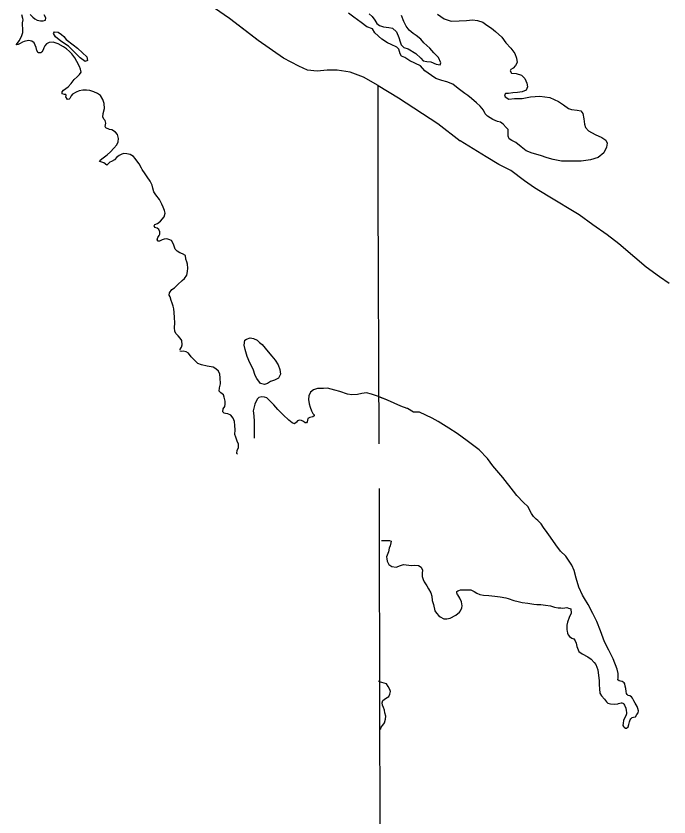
# Model space of a CAD drawing. Extents: x -83719 to 153526, y -11835 to 11446.
# Drawn here: x -2779.1 to -2607.8, y 1219.8 to 1429.9 of the extents above; entities that cross this region are included whole.
import ezdxf

# ---------------------------------------------------------------- set-up
doc = ezdxf.new("R2010")
doc.units = 0
doc.layers.add('Level 2', color=7, linetype='Continuous')
doc.layers.add('Level 9', color=7, linetype='Continuous')

msp = doc.modelspace()

# ---------------------------------------------------------------- linework, layer by layer
at = {"layer": 'Level 2'}
for points in [[(-2683.85, 1317.67), (-2684.1, 1383.09), (-2684.11, 1411.69), (-2687.92, 1413.92), (-2691.47, 1415.18), (-2694.85, 1415.75), (-2697.45, 1415.73), (-2700.14, 1415.44), (-2702.61, 1415.76), (-2704.93, 1416.75), (-2708.9, 1418.91), (-2715.63, 1423.55), (-2723.14, 1429.31), (-2733.54, 1436.55)], [(-2683.85, 1317.67), (-2684.1, 1383.09), (-2684.11, 1411.69), (-2687.92, 1413.92), (-2691.47, 1415.18), (-2694.85, 1415.75), (-2697.45, 1415.73), (-2700.14, 1415.44), (-2702.61, 1415.76), (-2704.93, 1416.75), (-2708.9, 1418.91), (-2715.63, 1423.55), (-2720.89, 1427.59)], [(-2684.11, 1411.69), (-2678.74, 1408.46), (-2668.45, 1401.75), (-2662.63, 1397.19)], [(-2684.11, 1411.69), (-2678.74, 1408.46), (-2668.45, 1401.75), (-2662.63, 1397.19)], [(-2684.11, 1411.69), (-2678.74, 1408.46), (-2668.45, 1401.75), (-2662.63, 1397.19)], [(-2607.79, 1359.78), (-2610.34, 1361.51), (-2613.85, 1364.07), (-2616.79, 1366.59), (-2620.99, 1370.17), (-2624.06, 1372.55), (-2627.77, 1375.11), (-2631.35, 1377.78), (-2639.52, 1382.71), (-2643.12, 1384.84), (-2645.71, 1386.73), (-2649.32, 1389.39), (-2652.5, 1390.96), (-2655.82, 1392.97), (-2662.63, 1397.19)], [(-2607.79, 1359.78), (-2610.34, 1361.51), (-2613.85, 1364.07), (-2616.79, 1366.59), (-2620.99, 1370.17), (-2624.06, 1372.55), (-2627.77, 1375.11), (-2631.35, 1377.78), (-2639.52, 1382.71), (-2643.12, 1384.84), (-2645.71, 1386.73), (-2649.32, 1389.39), (-2652.5, 1390.96), (-2655.82, 1392.97), (-2662.63, 1397.19)], [(-2683.41, 1179.32), (-2683.61, 1213.1), (-2683.75, 1293.52), (-2683.8, 1305.99)]]:
    msp.add_lwpolyline(points, dxfattribs=at)
at = {"layer": 'Level 9'}
for points in [[(-2754.61, 1400.17), (-2755.51, 1400.56), (-2755.75, 1400.92), (-2755.54, 1401.79), (-2755.75, 1402.49), (-2755.99, 1402.75), (-2756.3, 1403.38), (-2756.26, 1404.32), (-2755.88, 1405.66), (-2755.94, 1406.96), (-2756.36, 1407.99), (-2756.95, 1409.08), (-2757.73, 1409.63), (-2758.67, 1410.08), (-2759.71, 1410.4), (-2760.61, 1410.51), (-2761.61, 1410.49), (-2762.54, 1410.34), (-2763.3, 1409.92), (-2764.25, 1409.43), (-2764.61, 1408.96), (-2765.03, 1408.32), (-2765.16, 1408.15), (-2765.59, 1408.04), (-2766, 1408.7), (-2765.98, 1409.1), (-2766.05, 1409.37), (-2766.42, 1409.36), (-2766.99, 1409.55), (-2767, 1410.01), (-2766.61, 1410.46), (-2765.42, 1411.32), (-2764.67, 1412.2), (-2763.83, 1413.25), (-2763.08, 1413.94), (-2762.42, 1414.58), (-2762.04, 1415.16), (-2762.15, 1416.03), (-2762.43, 1416.72), (-2763.13, 1418.04), (-2763.68, 1419), (-2764.43, 1419.99), (-2765.08, 1420.64), (-2765.86, 1421.3), (-2766.63, 1421.85), (-2768.05, 1422.62), (-2769.32, 1423.06), (-2770.42, 1422.94), (-2771.11, 1422.59), (-2771.54, 1422.08), (-2771.79, 1421.61), (-2772.01, 1421.07), (-2772.3, 1420.43), (-2772.63, 1420.26), (-2773.27, 1420.31), (-2773.64, 1420.91), (-2773.79, 1421.7), (-2774.32, 1422.86), (-2774.96, 1423.35), (-2775.83, 1423.5), (-2776.99, 1423.28), (-2777.38, 1423.04), (-2778.01, 1422.69), (-2778.51, 1422.48), (-2779.1, 1422.33), (-2778.19, 1423.49), (-2777.59, 1424.84), (-2777.34, 1425.61), (-2777.33, 1426.75), (-2777.37, 1427.45), (-2777.39, 1428.18), (-2777.23, 1428.89), (-2777.28, 1429.32), (-2777.56, 1430.28)], [(-2775.36, 1430.33), (-2774.72, 1429.64), (-2774.21, 1429.21), (-2773.54, 1428.83), (-2772.7, 1428.64), (-2772, 1428.66), (-2771.4, 1428.84), (-2771.32, 1429.44), (-2771.76, 1430.2)], [(-2690.53, 1429.63), (-2691.91, 1430.68)], [(-2653.37, 1425.84), (-2651.67, 1424.34), (-2650.61, 1422.86), (-2649.35, 1421.51), (-2648.26, 1420.1), (-2647.83, 1418.87), (-2647.68, 1417.74), (-2648.06, 1416.93), (-2648.68, 1416.21), (-2649.28, 1415.93), (-2649.5, 1415.53), (-2649.16, 1414.93), (-2647.89, 1414.83), (-2646.51, 1414.42), (-2645.66, 1413.5), (-2645.14, 1412.31), (-2644.92, 1411.31), (-2645.33, 1410.47), (-2646.33, 1410.05), (-2647.52, 1409.85), (-2648.75, 1409.76), (-2649.91, 1409.57), (-2650.71, 1409.56), (-2651.01, 1409.22), (-2650.83, 1408.69), (-2649.85, 1408.1), (-2648.36, 1408.3), (-2646.36, 1408.27), (-2644.13, 1408.72), (-2641.67, 1408.87), (-2639.1, 1408.55), (-2636.81, 1407.5), (-2635.5, 1406.66), (-2634.18, 1405.71), (-2633.41, 1405.4), (-2631.87, 1405.19), (-2630.97, 1405.08), (-2630.42, 1404.32), (-2630.19, 1402.95), (-2629.97, 1401.59), (-2629.71, 1400.66), (-2628.96, 1399.81), (-2627.18, 1398.84), (-2625.4, 1398.07), (-2624.38, 1397.33), (-2624.07, 1396.53), (-2624.25, 1395.52), (-2624.92, 1394.01), (-2626.43, 1392.84), (-2628.41, 1392.17), (-2630.9, 1391.85), (-2633.44, 1391.83), (-2636.04, 1391.84), (-2638.18, 1392.3), (-2639.82, 1392.7), (-2641.56, 1393.3), (-2643.71, 1393.99), (-2645.25, 1394.6), (-2646.6, 1395.61), (-2647.96, 1396.78), (-2649.07, 1397.29), (-2649.71, 1397.75), (-2649.99, 1398.41), (-2650.05, 1399.48), (-2650.03, 1400.15), (-2650.54, 1400.67), (-2651.29, 1401.53), (-2652.03, 1402.05), (-2652.77, 1402.23), (-2654.04, 1402.81), (-2654.69, 1403.19), (-2655.43, 1403.68), (-2656.04, 1404.3), (-2656.52, 1405.23), (-2657.35, 1406.32), (-2658.3, 1407.16), (-2659.65, 1408.31), (-2660.57, 1409.06), (-2661.41, 1409.57), (-2663.17, 1410.91), (-2664.56, 1412.02), (-2666.1, 1412.69), (-2667.44, 1413.03), (-2668.98, 1413.56), (-2670.13, 1414.34), (-2671.86, 1415.58), (-2673.02, 1416.89), (-2675.77, 1418.17), (-2677.16, 1419.05), (-2677.96, 1419.4), (-2678.31, 1419.99), (-2678.7, 1421.22), (-2679.21, 1421.78), (-2680.72, 1422.48), (-2681.7, 1422.86), (-2683.18, 1423.9), (-2684.95, 1425.54), (-2685.64, 1426.56), (-2687.08, 1427.13), (-2688.6, 1428.27), (-2690.53, 1429.63)], [(-2686.51, 1430.52), (-2685.7, 1429.77), (-2684.95, 1428.88), (-2684.46, 1427.95), (-2683.75, 1427.4), (-2682.71, 1427.09), (-2681.34, 1426.95), (-2680.37, 1426.7), (-2679.29, 1425.75), (-2678.69, 1424.29), (-2678.37, 1423.2), (-2678.06, 1422.37), (-2677.41, 1421.65), (-2676.24, 1421.34), (-2674.21, 1420.07), (-2672.95, 1418.86), (-2672.31, 1418.17), (-2671.34, 1417.96), (-2670.27, 1417.88), (-2668.86, 1417.31), (-2667.89, 1417.09), (-2667.63, 1417.63), (-2668.29, 1419.06), (-2669.49, 1420.3), (-2670.54, 1421.48), (-2672.1, 1422.89), (-2672.95, 1423.84), (-2674.11, 1424.85), (-2674.95, 1425.34), (-2675.97, 1426.25), (-2676.79, 1427.31), (-2677.41, 1428.53), (-2678.01, 1430.09)], [(-2668.55, 1430.38), (-2666.8, 1429.21), (-2664.95, 1428.61), (-2662.89, 1428.66), (-2660.92, 1428.76), (-2659.36, 1428.93), (-2658.03, 1428.75), (-2656.62, 1428.31), (-2655.64, 1427.53), (-2654.42, 1426.72)], [(-2764.14, 1422.37), (-2762.96, 1421.46), (-2761.64, 1420.31), (-2760.55, 1419.23), (-2760.33, 1418.3), (-2760.93, 1417.99), (-2762.28, 1418.93), (-2764.11, 1420.8), (-2765.37, 1422.04), (-2767.36, 1423.34), (-2768.75, 1424.48), (-2769.3, 1425.34), (-2768.98, 1425.74), (-2768.08, 1425.7), (-2767.2, 1425.05), (-2766.59, 1424.52), (-2765.94, 1423.8)], [(-2654.42, 1426.72), (-2653.37, 1425.84)], [(-2765.94, 1423.8), (-2764.14, 1422.37)], [(-2736.13, 1342.38), (-2735.74, 1343.02), (-2735.56, 1343.69), (-2735.61, 1344.79), (-2736.09, 1345.45), (-2736.6, 1346.04), (-2737.15, 1346.63), (-2737.46, 1347.26), (-2737.54, 1348.1), (-2737.47, 1349.47), (-2737.53, 1350.8), (-2737.59, 1352.14), (-2737.74, 1353.07), (-2737.89, 1353.8), (-2738.14, 1354.63), (-2738.42, 1355.33), (-2738.71, 1356.23), (-2738.92, 1356.72), (-2738.86, 1357.29), (-2738.24, 1358.14), (-2737.55, 1358.65), (-2736.64, 1359.47), (-2735.53, 1360.53), (-2734.87, 1361.05), (-2734.29, 1361.93), (-2734.11, 1362.87), (-2734.03, 1363.77), (-2734.11, 1364.87), (-2734.26, 1365.44), (-2734.54, 1366.1), (-2734.69, 1367.06), (-2735.43, 1367.55), (-2736.17, 1367.84), (-2736.85, 1368.22), (-2737.32, 1368.75), (-2737.68, 1369.78), (-2737.99, 1370.44), (-2738.33, 1371), (-2739.01, 1371.29), (-2739.58, 1371.44), (-2740.27, 1371.4), (-2740.74, 1371.19), (-2741.46, 1370.87), (-2741.86, 1370.86), (-2742.1, 1371.19), (-2741.88, 1371.8), (-2741.56, 1372.31), (-2741.4, 1372.74), (-2741.35, 1373.31), (-2741.62, 1373.94), (-2742.1, 1374.27), (-2742.7, 1374.49), (-2742.91, 1374.88), (-2742.72, 1375.26), (-2741.99, 1375.54), (-2741.23, 1376.09), (-2740.22, 1377.28), (-2739.98, 1378.25), (-2740.16, 1378.95), (-2740.54, 1379.78), (-2740.86, 1380.57), (-2741.51, 1381.83), (-2742.44, 1383.05), (-2742.99, 1383.84), (-2743.24, 1384.77), (-2743.35, 1385.53), (-2743.88, 1386.63), (-2744.7, 1387.71), (-2745.25, 1388.5), (-2746.04, 1389.66), (-2746.21, 1390.05), (-2746.8, 1391.11), (-2747.41, 1391.93), (-2747.86, 1392.59), (-2748.33, 1393.05), (-2749.18, 1393.6), (-2750.05, 1393.78), (-2750.78, 1393.84), (-2751.35, 1393.72), (-2752.04, 1393.38), (-2752.63, 1392.86), (-2753.31, 1392.18), (-2754.04, 1391.77), (-2754.5, 1391.59), (-2754.89, 1391.15), (-2755.32, 1390.84), (-2756.1, 1391.42), (-2756.9, 1391.64), (-2757.24, 1391.8), (-2757.05, 1392.14), (-2756.22, 1392.72), (-2755.21, 1393.51), (-2754.32, 1394.33), (-2753.48, 1395.22), (-2752.69, 1396.17), (-2752.34, 1396.91), (-2752.23, 1397.78), (-2752.48, 1398.85), (-2753.03, 1399.5), (-2753.97, 1400.09), (-2754.61, 1400.17)], [(-2713, 1341.81), (-2712.01, 1340.73), (-2711.16, 1339.61), (-2710.37, 1338.42), (-2709.91, 1337.19), (-2709.72, 1335.93), (-2710.29, 1334.88), (-2711.32, 1334.43), (-2712.31, 1334.07), (-2713.17, 1333.55), (-2713.93, 1333.3), (-2714.96, 1333.48), (-2715.96, 1334.8), (-2716.37, 1335.66), (-2716.94, 1337.25), (-2717.74, 1338.97), (-2718.44, 1340.63), (-2719.04, 1342.42), (-2719.3, 1343.62), (-2719.12, 1344.89), (-2718.69, 1345.14), (-2717.67, 1345.46), (-2716.8, 1345.34), (-2715.86, 1344.89), (-2715.21, 1344.3), (-2714.54, 1343.75)], [(-2714.54, 1343.75), (-2713, 1341.81)], [(-2732.08, 1339.49), (-2733.13, 1340.53), (-2733.85, 1341.46), (-2734.45, 1341.81), (-2735.26, 1341.99), (-2735.69, 1341.92), (-2736.12, 1341.98)], [(-2721.05, 1315), (-2721.16, 1315.15), (-2721.08, 1315.99), (-2720.76, 1316.66), (-2720.78, 1317.63), (-2721.06, 1318.39), (-2721.45, 1319.45), (-2721.73, 1320.18), (-2721.62, 1321.35), (-2721.71, 1322.49), (-2721.83, 1323.56), (-2722.18, 1324.42), (-2722.8, 1325.24), (-2723.57, 1325.59), (-2724.14, 1325.68), (-2724.54, 1325.74), (-2724.85, 1326.07), (-2724.73, 1326.87), (-2724.37, 1327.45), (-2724.22, 1328.08), (-2724.27, 1328.92), (-2724.49, 1329.92), (-2724.67, 1330.58), (-2725.34, 1331.07), (-2725.85, 1331.53), (-2725.74, 1332.36), (-2725.49, 1333.4), (-2725.52, 1335.01), (-2725.68, 1336.01), (-2725.99, 1336.8), (-2726.67, 1337.36), (-2727.41, 1337.78), (-2728.95, 1338.05), (-2730.45, 1338.42), (-2731.39, 1338.76), (-2732.08, 1339.49)], [(-2676.4, 1326.93), (-2676.52, 1326.98), (-2678.17, 1327.54), (-2679.95, 1328.38), (-2681.66, 1329.14), (-2684.05, 1330.07), (-2685.89, 1330.73), (-2687.2, 1331.07), (-2688.36, 1330.88), (-2689.52, 1330.66), (-2690.99, 1330.56), (-2692.19, 1330.74), (-2694.13, 1331.4), (-2695.47, 1331.77), (-2697.42, 1332.27), (-2698.48, 1332.21), (-2700.01, 1332.18), (-2701.07, 1331.89), (-2701.89, 1331.21), (-2702.34, 1330.3), (-2702.42, 1329.36), (-2702.2, 1328.16), (-2701.91, 1327.3), (-2701.6, 1326.37), (-2701.22, 1325.64), (-2700.94, 1325.31), (-2700.9, 1325.01), (-2701.26, 1324.77), (-2702.06, 1324.62), (-2702.59, 1324.31), (-2702.68, 1323.91), (-2702.7, 1323.47), (-2702.87, 1323.2), (-2703.23, 1323.2), (-2703.67, 1323.52), (-2704.21, 1323.81), (-2704.71, 1323.93), (-2705.28, 1323.76), (-2705.53, 1323.35), (-2706.02, 1322.91), (-2706.7, 1323.23), (-2707.51, 1323.91), (-2709, 1325.28), (-2710.43, 1326.66), (-2711.52, 1327.94), (-2712.58, 1329.05), (-2713.32, 1329.74), (-2713.93, 1329.96), (-2714.6, 1329.98), (-2715.39, 1329.83), (-2715.82, 1329.39), (-2716.49, 1328.14), (-2716.89, 1326.39), (-2716.76, 1325.06), (-2716.6, 1323.59), (-2716.63, 1321.52), (-2716.62, 1319.58), (-2716.67, 1319.18)], [(-2676.4, 1326.93), (-2676.52, 1326.98), (-2678.17, 1327.54), (-2679.95, 1328.38), (-2681.66, 1329.14), (-2683.91, 1330.01)], [(-2676.4, 1326.93), (-2676.52, 1326.98), (-2678.17, 1327.54), (-2679.95, 1328.38), (-2681.66, 1329.14), (-2683.91, 1330.01)], [(-2620.16, 1249.78), (-2619.92, 1249.69), (-2619.75, 1249.56), (-2619.68, 1249.43), (-2619.5, 1249.13), (-2619.18, 1248.34), (-2619.06, 1247.74), (-2618.95, 1247.21), (-2618.94, 1246.85), (-2619.15, 1246.3), (-2619.5, 1245.76), (-2619.75, 1245.08), (-2619.89, 1244.44), (-2619.94, 1243.84), (-2619.76, 1243.51), (-2619.56, 1243.32), (-2619.22, 1243.13), (-2619.09, 1243.1), (-2618.95, 1243.13), (-2618.53, 1243.41), (-2618.38, 1244.09), (-2618.17, 1244.8), (-2617.99, 1245.27), (-2617.86, 1245.54), (-2617.51, 1245.89), (-2617.14, 1246), (-2616.58, 1246.05), (-2616.23, 1246.69), (-2615.91, 1247.11), (-2615.83, 1247.68), (-2615.98, 1248.27), (-2616.16, 1248.77), (-2616.72, 1249.69), (-2617.04, 1250.28), (-2617.4, 1250.97), (-2617.64, 1251.33), (-2618.12, 1251.62), (-2618.52, 1251.71), (-2618.79, 1251.93), (-2618.93, 1252.16), (-2619.05, 1252.69), (-2619.14, 1253.49), (-2619.29, 1254.16), (-2619.44, 1254.69), (-2619.62, 1255.01), (-2620.1, 1255.37), (-2620.56, 1255.45), (-2620.9, 1255.48), (-2621.21, 1255.8), (-2621.19, 1256.34), (-2621.13, 1257.48), (-2621.39, 1258.57), (-2622.47, 1261.25), (-2623.61, 1263.52), (-2624.78, 1265.79), (-2625.76, 1268.6), (-2626.77, 1271.11), (-2627.77, 1273.22), (-2629.07, 1275.58), (-2630.02, 1277.09), (-2630.48, 1277.95), (-2631.44, 1280.12), (-2632.18, 1282.41), (-2632.74, 1284.43), (-2633.35, 1285.85), (-2634.89, 1288.24), (-2636.26, 1289.57), (-2637.54, 1291.17), (-2638.94, 1293.23), (-2639.77, 1294.41), (-2640.75, 1295.72), (-2641.34, 1296.67), (-2642.2, 1297.54), (-2642.65, 1297.93), (-2643.37, 1298.61), (-2643.86, 1299.4), (-2644.85, 1301.24), (-2646.01, 1302.31), (-2647.77, 1304.16), (-2648.63, 1305.24), (-2651.44, 1308.83), (-2652.47, 1310.06), (-2654.03, 1311.96), (-2655.39, 1313.82), (-2657.62, 1316.16), (-2660.79, 1318.5), (-2663.38, 1320.39), (-2665.59, 1321.83), (-2668.37, 1323.55), (-2669.96, 1324.4), (-2673.27, 1325.97), (-2674.8, 1325.96), (-2676.4, 1326.93)], [(-2620.16, 1249.78), (-2619.92, 1249.69), (-2619.75, 1249.56), (-2619.68, 1249.43), (-2619.5, 1249.13), (-2619.18, 1248.34), (-2619.06, 1247.74), (-2618.95, 1247.21), (-2618.94, 1246.85), (-2619.15, 1246.3), (-2619.5, 1245.76), (-2619.75, 1245.08), (-2619.89, 1244.44), (-2619.94, 1243.84), (-2619.76, 1243.51), (-2619.56, 1243.32), (-2619.22, 1243.13), (-2619.09, 1243.1), (-2618.95, 1243.13), (-2618.53, 1243.41), (-2618.38, 1244.09), (-2618.17, 1244.8), (-2617.99, 1245.27), (-2617.86, 1245.54), (-2617.51, 1245.89), (-2617.14, 1246), (-2616.58, 1246.05), (-2616.23, 1246.69), (-2615.91, 1247.11), (-2615.83, 1247.68), (-2615.98, 1248.27), (-2616.16, 1248.77), (-2616.72, 1249.69), (-2617.04, 1250.28), (-2617.4, 1250.97), (-2617.64, 1251.33), (-2618.12, 1251.62), (-2618.52, 1251.71), (-2618.79, 1251.93), (-2618.93, 1252.16), (-2619.05, 1252.69), (-2619.14, 1253.49), (-2619.29, 1254.16), (-2619.44, 1254.69), (-2619.62, 1255.01), (-2620.1, 1255.37), (-2620.56, 1255.45), (-2620.9, 1255.48), (-2621.21, 1255.8), (-2621.19, 1256.34), (-2621.13, 1257.48), (-2621.39, 1258.57), (-2622.47, 1261.25), (-2623.61, 1263.52), (-2624.78, 1265.79), (-2625.76, 1268.6), (-2626.77, 1271.11), (-2627.77, 1273.22), (-2629.07, 1275.58), (-2630.02, 1277.09), (-2630.48, 1277.95), (-2631.44, 1280.12), (-2632.18, 1282.41), (-2632.74, 1284.43), (-2633.35, 1285.85), (-2634.89, 1288.24), (-2636.26, 1289.57), (-2637.54, 1291.17), (-2638.94, 1293.23), (-2639.77, 1294.41), (-2640.75, 1295.72), (-2641.34, 1296.67), (-2642.2, 1297.54), (-2642.65, 1297.93), (-2643.37, 1298.61), (-2643.86, 1299.4), (-2644.85, 1301.24), (-2646.01, 1302.31), (-2647.77, 1304.16), (-2648.63, 1305.24), (-2651.44, 1308.83), (-2652.47, 1310.06), (-2654.03, 1311.96), (-2655.39, 1313.82), (-2657.62, 1316.16), (-2660.79, 1318.5), (-2663.38, 1320.39), (-2665.59, 1321.83), (-2668.37, 1323.55), (-2669.96, 1324.4), (-2673.27, 1325.97), (-2674.8, 1325.96), (-2676.4, 1326.93)], [(-2683.27, 1292.29), (-2683.19, 1292.29), (-2682.03, 1292.32), (-2681.13, 1292.3), (-2680.73, 1292.18), (-2680.75, 1291.68), (-2681, 1290.94), (-2681.19, 1290.36), (-2681.44, 1289.39), (-2681.91, 1288.08), (-2681.83, 1287.48), (-2681.75, 1286.88), (-2681.3, 1286.02), (-2680.49, 1285.47), (-2679.42, 1285.35), (-2678.23, 1285.81), (-2677.44, 1286.06), (-2676.1, 1285.86), (-2675.37, 1285.8), (-2674.6, 1285.85), (-2673.57, 1285.74), (-2672.83, 1285.32), (-2672.45, 1284.59), (-2672.56, 1283.72), (-2672.56, 1283.46)], [(-2672.56, 1283.46), (-2672.55, 1282.87), (-2672.33, 1282.11), (-2672.04, 1281.48), (-2671.66, 1280.99), (-2671.38, 1280.43), (-2670.89, 1279.68), (-2670.29, 1278.63), (-2670.06, 1277.73), (-2669.96, 1276.6), (-2669.56, 1275.57), (-2669.21, 1273.91), (-2668.79, 1273.26), (-2668.2, 1272.57), (-2667.83, 1272.28), (-2666.88, 1271.81), (-2666.55, 1271.75), (-2666.12, 1271.8), (-2665.22, 1272), (-2663.72, 1272.78), (-2662.81, 1273.51), (-2662.48, 1273.92), (-2662.14, 1274.66), (-2662.09, 1275.23), (-2662.29, 1276.2), (-2662.72, 1277.19), (-2663.24, 1278.04), (-2663.28, 1278.04), (-2663.5, 1278.63), (-2663.47, 1278.94), (-2663.21, 1279.14), (-2662.95, 1279.25), (-2662.49, 1279.37), (-2661.35, 1279.4), (-2659.79, 1279.42), (-2658.91, 1278.98), (-2658.26, 1278.53), (-2657.45, 1278.15), (-2656.52, 1277.98), (-2655.08, 1277.89), (-2653.48, 1277.77), (-2652.11, 1277.55), (-2650.6, 1277.29), (-2650.03, 1277.11), (-2648.55, 1276.62), (-2647.38, 1276.36), (-2646.3, 1276.09), (-2644.87, 1275.93), (-2643.29, 1275.61), (-2642.46, 1275.54), (-2641.46, 1275.54), (-2640.19, 1275.41), (-2638.92, 1275.18), (-2637.87, 1274.84), (-2636.94, 1274.71), (-2636.24, 1274.69), (-2635.87, 1274.61), (-2635.14, 1274.69), (-2634.61, 1274.74), (-2634.21, 1274.62), (-2633.84, 1274.5), (-2633.6, 1274.37), (-2633.5, 1273.31), (-2633.99, 1272.09), (-2634.42, 1270.91), (-2634.6, 1270.13), (-2634.65, 1269.53), (-2634.6, 1268.93), (-2634.55, 1268.56), (-2634.47, 1268.06), (-2634.29, 1267.6), (-2633.91, 1267.11), (-2633.33, 1266.73), (-2633.09, 1266.63), (-2632.76, 1266.54), (-2632.48, 1266.05), (-2632.19, 1265.43), (-2632, 1264.56), (-2631.46, 1263.21), (-2630.57, 1262.63), (-2629.12, 1261.84), (-2628.23, 1261.2), (-2627.41, 1260.32), (-2627.02, 1259.8), (-2626.48, 1258.41), (-2626.3, 1256.95), (-2626.13, 1255.62), (-2626.1, 1254.51), (-2626.06, 1253.38), (-2625.96, 1252.28), (-2625.57, 1251.56), (-2624.78, 1250.68), (-2624.26, 1249.99), (-2623.88, 1249.63), (-2623.21, 1249.46), (-2622.14, 1249.39), (-2621.28, 1249.48), (-2621.08, 1249.55), (-2620.72, 1249.67), (-2620.39, 1249.78), (-2620.16, 1249.78)], [(-2672.56, 1283.46), (-2672.55, 1282.87), (-2672.33, 1282.11), (-2672.04, 1281.48), (-2671.66, 1280.99), (-2671.38, 1280.43), (-2670.89, 1279.68), (-2670.29, 1278.63), (-2670.06, 1277.73), (-2669.96, 1276.6), (-2669.56, 1275.57), (-2669.21, 1273.91), (-2668.79, 1273.26), (-2668.2, 1272.57), (-2667.83, 1272.28), (-2666.88, 1271.81), (-2666.55, 1271.75), (-2666.12, 1271.8), (-2665.22, 1272), (-2663.72, 1272.78), (-2662.81, 1273.51), (-2662.48, 1273.92), (-2662.14, 1274.66), (-2662.09, 1275.23), (-2662.29, 1276.2), (-2662.72, 1277.19), (-2663.24, 1278.04), (-2663.28, 1278.04), (-2663.5, 1278.63), (-2663.47, 1278.94), (-2663.21, 1279.14), (-2662.95, 1279.25), (-2662.49, 1279.37), (-2661.35, 1279.4), (-2659.79, 1279.42), (-2658.91, 1278.98), (-2658.26, 1278.53), (-2657.45, 1278.15), (-2656.52, 1277.98), (-2655.08, 1277.89), (-2653.48, 1277.77), (-2652.11, 1277.55), (-2650.6, 1277.29), (-2650.03, 1277.11), (-2648.55, 1276.62), (-2647.38, 1276.36), (-2646.3, 1276.09), (-2644.87, 1275.93), (-2643.29, 1275.61), (-2642.46, 1275.54), (-2641.46, 1275.54), (-2640.19, 1275.41), (-2638.92, 1275.18), (-2637.87, 1274.84), (-2636.94, 1274.71), (-2636.24, 1274.69), (-2635.87, 1274.61), (-2635.14, 1274.69), (-2634.61, 1274.74), (-2634.21, 1274.62), (-2633.84, 1274.5), (-2633.6, 1274.37), (-2633.5, 1273.31), (-2633.99, 1272.09), (-2634.42, 1270.91), (-2634.6, 1270.13), (-2634.65, 1269.53), (-2634.6, 1268.93), (-2634.55, 1268.56), (-2634.47, 1268.06), (-2634.29, 1267.6), (-2633.91, 1267.11), (-2633.33, 1266.73), (-2633.09, 1266.63), (-2632.76, 1266.54), (-2632.48, 1266.05), (-2632.19, 1265.43), (-2632, 1264.56), (-2631.46, 1263.21), (-2630.57, 1262.63), (-2629.12, 1261.84), (-2628.23, 1261.2), (-2627.41, 1260.32), (-2627.02, 1259.8), (-2626.48, 1258.41), (-2626.3, 1256.95), (-2626.13, 1255.62), (-2626.1, 1254.51), (-2626.06, 1253.38), (-2625.96, 1252.28), (-2625.57, 1251.56), (-2624.78, 1250.68), (-2624.26, 1249.99), (-2623.88, 1249.63), (-2623.21, 1249.46), (-2622.14, 1249.39), (-2621.28, 1249.48), (-2621.08, 1249.55), (-2620.72, 1249.67), (-2620.39, 1249.78), (-2620.16, 1249.78)], [(-2683.72, 1255.23), (-2684.04, 1255.48)], [(-2683.38, 1242.67), (-2683.51, 1242.84), (-2683.32, 1243.34), (-2682.86, 1243.89), (-2682.44, 1244.5), (-2682.16, 1245.47), (-2682.08, 1246.28), (-2682.33, 1247.11), (-2682.41, 1247.84), (-2682.75, 1248.53), (-2682.97, 1249.16), (-2683.05, 1249.76), (-2682.86, 1250.34), (-2682.23, 1250.85), (-2681.35, 1251.4), (-2681.09, 1251.98), (-2680.87, 1252.71), (-2681.02, 1253.28), (-2681.46, 1254.01), (-2681.94, 1254.7), (-2683.72, 1255.23)]]:
    msp.add_lwpolyline(points, dxfattribs=at)

doc.saveas('drawing.dxf')
